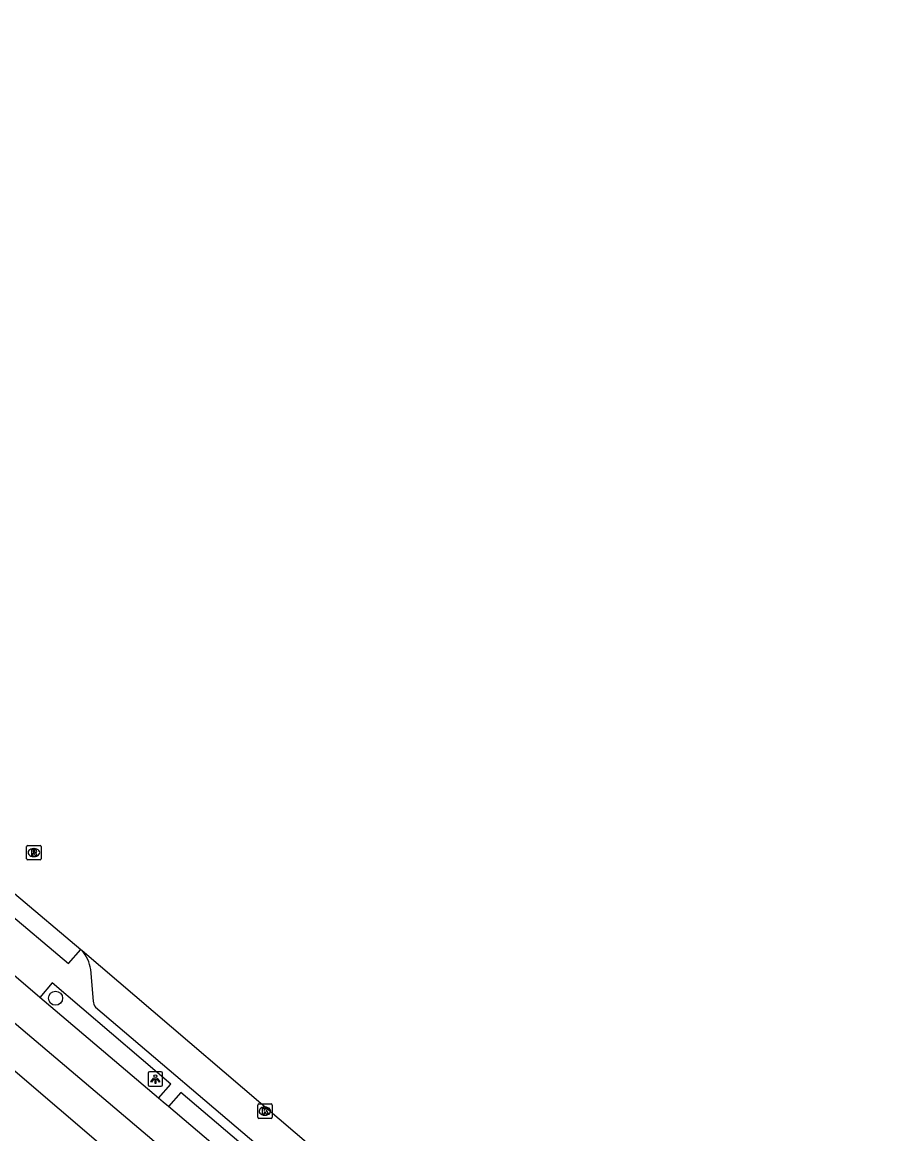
# Model space of a CAD drawing. Extents: x 162347 to 162868, y 381221 to 381813.
# Drawn here: x 162612.5 to 162672.3, y 381719.8 to 381796.9 of the extents above; entities that cross this region are included whole.
import ezdxf

# ---------------------------------------------------------------- set-up
doc = ezdxf.new("R2010")
doc.units = 0
for name, color, linetype in [('IMGEO_Berm_open', 7, 'Continuous'), ('IMGEO_Boom', 7, 'Continuous'), ('IMGEO_Fietspad_gesloten', 7, 'Continuous'), ('IMGEO_Kolk', 7, 'Continuous'), ('IMGEO_Lichtpunt', 7, 'Continuous'), ('IMGEO_Parkeervlak_open', 7, 'Continuous'), ('IMGEO_Rijbaan_lokaal_gesloten', 7, 'Continuous'), ('IMGEO_Rioolput', 7, 'Continuous'), ('IMGEO_Voetpad_open', 7, 'Continuous')]:
    doc.layers.add(name, color=color, linetype=linetype)

msp = doc.modelspace()

# ---------------------------------------------------------------- linework, layer by layer
at = {"layer": 'IMGEO_Berm_open'}
for points in [[(162621.975, 381722.265), (162622.82, 381723.248), (162614.607, 381730.27), (162613.737, 381729.258)], [(162631.332, 381714.328), (162632.171, 381715.293), (162623.51, 381722.666), (162622.663, 381721.681)]]:
    msp.add_lwpolyline(points, dxfattribs=at)
at = {"layer": 'IMGEO_Boom'}
msp.add_circle((162614.828, 381729.198), 0.489, dxfattribs=at)
at = {"layer": 'IMGEO_Fietspad_gesloten'}
for points in [[(162672.31, 381676.305), (162668.485, 381679.538), (162656.302, 381689.888), (162620.898, 381719.907), (162611.83, 381727.598), (162578.489, 381755.878), (162530.974, 381796.217), (162530.162, 381796.875)], [(162613.737, 381729.258), (162609.157, 381733.146)], [(162621.975, 381722.265), (162613.737, 381729.258)], [(162622.663, 381721.681), (162622.286, 381722.001), (162621.975, 381722.265)], [(162631.332, 381714.328), (162622.663, 381721.681)]]:
    msp.add_lwpolyline(points, dxfattribs=at)
at = {"layer": 'IMGEO_Kolk'}
for p, q in [((162628.844, 381720.942), (162628.844, 381721.794)), ((162628.919, 381721.868), (162629.771, 381721.868)), ((162629.332, 381721.648), (162629.357, 381721.648)), ((162629.845, 381721.794), (162629.845, 381720.942)), ((162629.771, 381720.868), (162628.919, 381720.868)), ((162629.355, 381721.088), (162629.33, 381721.088))]:
    msp.add_line(p, q, dxfattribs=at)
for points in [[(162628.844, 381720.942), (162628.844, 381721.794)], [(162628.919, 381721.868), (162629.771, 381721.868)], [(162629.165, 381721.568), (162629.288, 381721.568), (162629.288, 381721.417), (162629.418, 381721.568), (162629.582, 381721.568), (162629.436, 381721.417), (162629.589, 381721.168), (162629.437, 381721.168), (162629.352, 381721.332), (162629.288, 381721.265), (162629.288, 381721.168), (162629.165, 381721.168), (162629.165, 381721.568)], [(162629.845, 381721.794), (162629.845, 381720.942)], [(162629.771, 381720.868), (162628.919, 381720.868)]]:
    msp.add_lwpolyline(points, dxfattribs=at)
for centre, start, end in [((162628.921, 381721.792), 91.55205, 178.44795), ((162628.921, 381721.792), 91.55205, 178.44795), ((162629.769, 381721.792), 1.55205, 88.44795), ((162629.769, 381721.792), 1.55205, 88.44795), ((162628.921, 381720.944), 181.55205, 268.44795), ((162628.921, 381720.944), 181.55205, 268.44795), ((162629.769, 381720.944), 271.55205, 358.44795), ((162629.769, 381720.944), 271.55205, 358.44795)]:
    msp.add_arc(centre, 0.0765, start, end, dxfattribs=at)
for centre, major_axis, ratio, start_param, end_param in [((162629.331, 381721.368), (-0.387, 0.002), 0.722429, 4.712389, 7.853982), ((162629.356, 381721.368), (-0.39, 0.002), 0.717154, 1.570796, 4.712389)]:
    msp.add_ellipse(centre, major_axis=major_axis, ratio=ratio, start_param=start_param, end_param=end_param, dxfattribs=at)
at = {"layer": 'IMGEO_Lichtpunt'}
for p, q in [((162621.255, 381724), (162621.255, 381723.193)), ((162621.255, 381724), (162621.255, 381723.193)), ((162622.157, 381724.095), (162621.349, 381724.095)), ((162622.157, 381724.095), (162621.349, 381724.095)), ((162622.251, 381723.193), (162622.251, 381724)), ((162622.251, 381723.193), (162622.251, 381724)), ((162621.349, 381723.099), (162622.157, 381723.099)), ((162621.349, 381723.099), (162622.157, 381723.099))]:
    msp.add_line(p, q, dxfattribs=at)
for points in [[(162621.629, 381723.664), (162621.668, 381723.636), (162621.48, 381723.374), (162621.442, 381723.401), (162621.629, 381723.664)], [(162621.841, 381723.636), (162621.879, 381723.663), (162622.066, 381723.401), (162622.027, 381723.373), (162621.841, 381723.636)], [(162621.731, 381723.616), (162621.778, 381723.616), (162621.778, 381723.294), (162621.731, 381723.294), (162621.731, 381723.616)]]:
    msp.add_lwpolyline(points, dxfattribs=at)
msp.add_circle((162621.754, 381723.798), 0.0994, dxfattribs=at)
for centre, start, end in [((162621.349, 381724), 90, 180), ((162621.349, 381724), 90, 180), ((162622.157, 381724), 0, 90), ((162622.157, 381724), 0, 90), ((162621.349, 381723.193), 180, 270), ((162621.349, 381723.193), 180, 270), ((162622.157, 381723.193), 270, 0), ((162622.157, 381723.193), 270, 360)]:
    msp.add_arc(centre, 0.0946, start, end, dxfattribs=at)
at = {"layer": 'IMGEO_Parkeervlak_open'}
for points in [[(162617.265, 381731.187), (162617.437, 381729.005)], [(162617.607, 381728.582), (162629.825, 381718.178)]]:
    msp.add_lwpolyline(points, dxfattribs=at)
for centre, radius, start, end in [((162614.917, 381730.909), 2.365, 6.74908, 42.21783), ((162618.174, 381729.056), 0.739, 183.93016, 219.85937)]:
    msp.add_arc(centre, radius, start, end, dxfattribs=at)
at = {"layer": 'IMGEO_Rijbaan_lokaal_gesloten'}
for points in [[(162611.995, 381736.471), (162616.586, 381732.568)], [(162616.586, 381732.568), (162616.668, 381732.498)], [(162616.668, 381732.498), (162633.971, 381717.715)]]:
    msp.add_lwpolyline(points, dxfattribs=at)
at = {"layer": 'IMGEO_Rioolput'}
for p, q in [((162612.829, 381738.872), (162612.829, 381739.724)), ((162612.904, 381739.798), (162613.756, 381739.798)), ((162613.317, 381739.578), (162613.342, 381739.578)), ((162613.83, 381739.724), (162613.83, 381738.872)), ((162613.756, 381738.798), (162612.904, 381738.798)), ((162613.34, 381739.018), (162613.315, 381739.018))]:
    msp.add_line(p, q, dxfattribs=at)
for points in [[(162612.829, 381738.872), (162612.829, 381739.724)], [(162612.904, 381739.798), (162613.756, 381739.798)], [(162613.418, 381739.496), (162613.166, 381739.498), (162613.166, 381739.098)], [(162613.166, 381739.098), (162613.29, 381739.098), (162613.29, 381739.26), (162613.301, 381739.26)], [(162613.344, 381739.417), (162613.29, 381739.417), (162613.29, 381739.336)], [(162613.29, 381739.336), (162613.342, 381739.336)], [(162613.348, 381739.231), (162613.419, 381739.098), (162613.559, 381739.098), (162613.494, 381739.224)], [(162613.83, 381739.724), (162613.83, 381738.872)], [(162613.756, 381738.798), (162612.904, 381738.798)]]:
    msp.add_lwpolyline(points, dxfattribs=at)
for centre, radius, start, end in [((162612.906, 381739.722), 0.0765, 91.55205, 178.44795), ((162612.906, 381739.722), 0.0765, 91.55205, 178.44795), ((162613.3, 381739.207), 0.0533, 26.02933, 88.69889), ((162613.326, 381739.525), 0.19, 274.7715, 282.96867), ((162613.35, 381739.321), 0.0964, 77.00612, 93.18647), ((162613.364, 381739.378), 0.0378, 276.66336, 79.67722), ((162613.417, 381739.386), 0.109, 350.36119, 89.41601), ((162613.415, 381739.386), 0.112, 277.58423, 350.98172), ((162613.399, 381739.171), 0.108, 29.51342, 73.79051), ((162613.754, 381739.722), 0.0765, 1.55205, 88.44795), ((162613.754, 381739.722), 0.0765, 1.55205, 88.44795), ((162612.906, 381738.874), 0.0765, 181.55205, 268.44795), ((162612.906, 381738.874), 0.0765, 181.55205, 268.44795), ((162613.754, 381738.874), 0.0765, 271.55205, 358.44795), ((162613.754, 381738.874), 0.0765, 271.55205, 358.44795)]:
    msp.add_arc(centre, radius, start, end, dxfattribs=at)
for centre, major_axis, ratio, start_param, end_param in [((162613.316, 381739.298), (-0.387, 0.002), 0.722429, 4.712389, 7.853982), ((162613.341, 381739.298), (-0.39, 0.002), 0.717154, 1.570796, 4.712389)]:
    msp.add_ellipse(centre, major_axis=major_axis, ratio=ratio, start_param=start_param, end_param=end_param, dxfattribs=at)
at = {"layer": 'IMGEO_Voetpad_open'}
for points in [[(162611.995, 381736.471), (162611.142, 381735.497), (162615.734, 381731.605), (162616.586, 381732.568)], [(162652.873, 381686.801), (162650.823, 381688.494), (162651.895, 381689.662), (162641.109, 381699.217), (162608.637, 381727.011)]]:
    msp.add_lwpolyline(points, dxfattribs=at)

doc.saveas('drawing.dxf')
